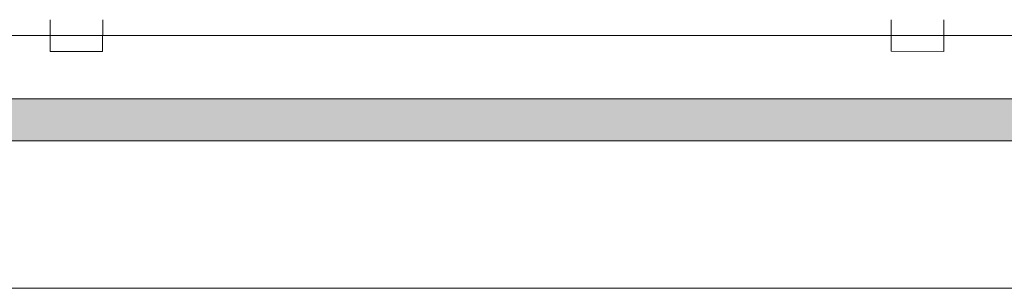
# Model space of a CAD drawing. Header units: millimetres. Extents: x -32229 to 291619, y -13689 to 125138.
# Tile 543 of 565: x 115335 to 120018, y 96200 to 97475. Entities that reach past the tile are written whole.
import ezdxf

# ---------------------------------------------------------------- set-up
doc = ezdxf.new("R2010")
doc.units = ezdxf.units.MM
doc.layers.add('A-DETL-____-OTLN', color=7, linetype='Continuous', lineweight=9, true_color=0x00a600)
doc.layers.add('A-FLOR-____-OTLN', color=7, linetype='Continuous', lineweight=18)
doc.layers.add('M-EQPM-____-OTLN', color=7, linetype='Continuous', lineweight=18)

# ---------------------------------------------------------------- blocks, each defined once
blk = doc.blocks.new('АР_Лоток - 200х100h_ЛВ1-7189167--02 ЭМ')
at = {"layer": 'M-EQPM-____-OTLN', "lineweight": 13, "true_color": 0xf3f3f3}
blk.add_hatch(color=7, dxfattribs=at).paths.add_polyline_path([(78020, -100), (78020, 100), (0, 100), (0, -100), (75579.6, -100)])
blk = doc.blocks.new('Наметкина 10_РД_АР_П_отсоединено_rvt-1--02 ЭМ')
at = {"layer": 'A-FLOR-____-OTLN', "color": 253, "lineweight": 13, "true_color": 0xaaaaaa}
for p, q in [((46485.3, 97100), (124305.3, 97100)), ((124305.3, 96900), (46285.3, 96900)), ((45585.3, 96200), (124305.3, 96200))]:
    blk.add_line(p, q, dxfattribs=at)
at = {"layer": 'M-EQPM-____-OTLN', "color": 253, "lineweight": 13, "true_color": 0xaaaaaa}
blk.add_blockref('АР_Лоток - 200х100h_ЛВ1-7189167--02 ЭМ', (46285.3, 97000), dxfattribs=at)

msp = doc.modelspace()

# ---------------------------------------------------------------- linework, layer by layer
at = {"layer": 'A-DETL-____-OTLN', "color": 5, "true_color": 0x0000ff}
for p, q in [((115479.9, 97475), (115479.7, 97325)), ((115729.7, 97324.7), (115729.9, 97474.7)), ((119479.9, 97475.1), (119479.7, 97325.1)), ((119729.7, 97324.8), (119729.9, 97474.8)), ((125065.3, 97400), (114684.7, 97400)), ((115479.7, 97325), (115729.7, 97324.7)), ((119479.7, 97325.1), (119729.7, 97324.8))]:
    msp.add_line(p, q, dxfattribs=at)

# ---------------------------------------------------------------- block references
at = {"lineweight": 5}
msp.add_blockref('Наметкина 10_РД_АР_П_отсоединено_rvt-1--02 ЭМ', (0, 0), dxfattribs=at)

doc.saveas('drawing.dxf')
